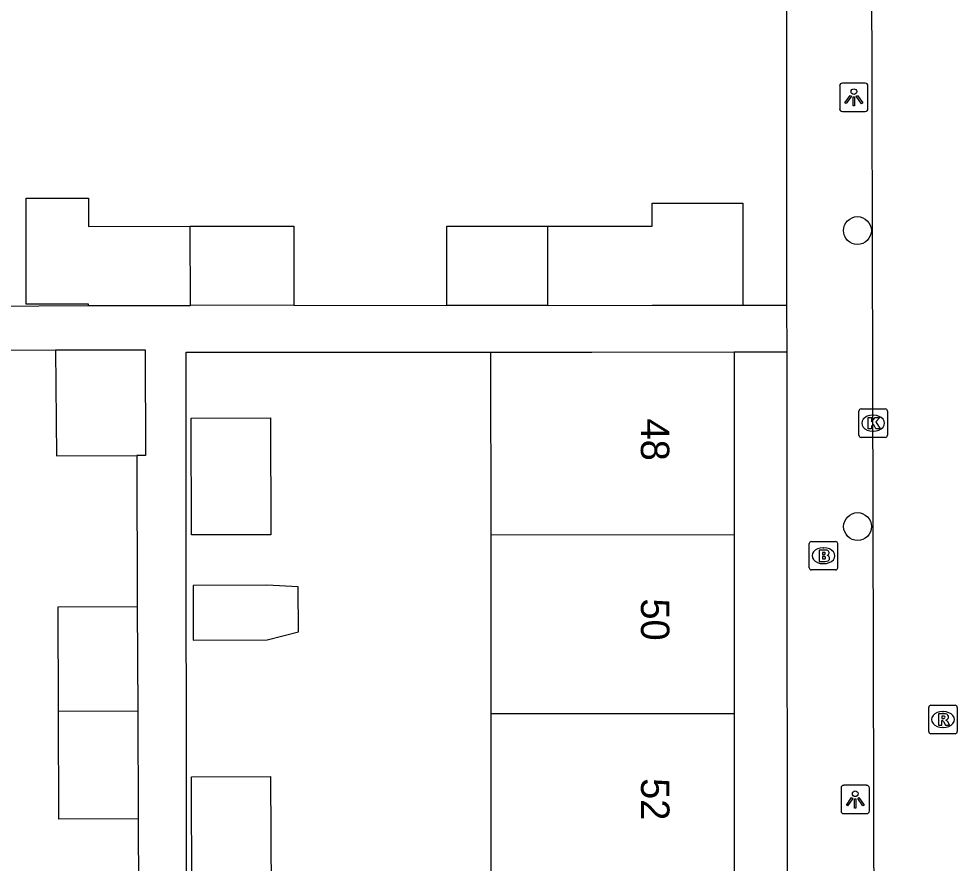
# Model space of a CAD drawing. Extents: x 160732 to 162105, y 387428 to 388479.
# Drawn here: x 161523.39 to 161556.42, y 388282.1 to 388311.81 of the extents above; entities that cross this region are included whole.
import ezdxf

# ---------------------------------------------------------------- set-up
doc = ezdxf.new("R2010")
doc.units = 0
for name, color, linetype in [('IMGEO_Boom', 7, 'Continuous'), ('IMGEO_Brandkraan', 7, 'Continuous'), ('IMGEO_Kolk', 7, 'Continuous'), ('IMGEO_Lichtpunt', 7, 'Continuous'), ('IMGEO_Pand', 7, 'Continuous'), ('IMGEO_Pand_nummerreeks', 7, 'Continuous'), ('IMGEO_Rijbaan_lokaal_open', 7, 'Continuous'), ('IMGEO_Rioolput', 7, 'Continuous'), ('IMGEO_Voetpad_open', 7, 'Continuous')]:
    doc.layers.add(name, color=color, linetype=linetype)

msp = doc.modelspace()

# ---------------------------------------------------------------- linework, layer by layer
at = {"layer": 'IMGEO_Boom'}
for centre in [(161552.909, 388304.36), (161552.912, 388293.944)]:
    msp.add_circle(centre, 0.489, dxfattribs=at)
at = {"layer": 'IMGEO_Brandkraan'}
for p, q in [((161551.211, 388292.492), (161551.211, 388293.344)), ((161551.286, 388293.418), (161552.138, 388293.418)), ((161551.699, 388293.198), (161551.724, 388293.198)), ((161552.212, 388293.344), (161552.212, 388292.492)), ((161551.722, 388292.638), (161551.697, 388292.638)), ((161552.138, 388292.418), (161551.286, 388292.418))]:
    msp.add_line(p, q, dxfattribs=at)
for points in [[(161551.211, 388292.492), (161551.211, 388293.344)], [(161551.286, 388293.418), (161552.138, 388293.418)], [(161552.212, 388293.344), (161552.212, 388292.492)], [(161551.559, 388293.118), (161551.559, 388292.718), (161551.772, 388292.718)], [(161551.79, 388293.118), (161551.559, 388293.118)], [(161551.738, 388293.037), (161551.684, 388293.037), (161551.684, 388292.961)], [(161551.684, 388292.961), (161551.737, 388292.961)], [(161551.746, 388292.885), (161551.684, 388292.885), (161551.684, 388292.804)], [(161551.684, 388292.804), (161551.746, 388292.804)], [(161552.138, 388292.418), (161551.286, 388292.418)]]:
    msp.add_lwpolyline(points, dxfattribs=at)
for centre, radius, start, end in [((161551.288, 388293.342), 0.0765, 91.552, 178.448), ((161551.288, 388293.342), 0.0765, 91.552, 178.448), ((161552.136, 388293.342), 0.0765, 1.552, 88.448), ((161552.136, 388293.342), 0.0765, 1.552, 88.448), ((161551.739, 388292.999), 0.0379, 267.8285, 90.9355), ((161551.747, 388292.844), 0.0404, 269.8759, 90.5077), ((161551.794, 388292.973), 0.145, 59.4692, 91.5367), ((161551.819, 388293.02), 0.0922, 285.5137, 58.1501), ((161551.824, 388292.828), 0.105, 301.3115, 78.989), ((161551.778, 388292.969), 0.251, 268.6676, 293.5347), ((161551.288, 388292.494), 0.0765, 181.552, 268.448), ((161551.288, 388292.494), 0.0765, 181.552, 268.448), ((161552.136, 388292.494), 0.0765, 271.552, 358.448), ((161552.136, 388292.494), 0.0765, 271.552, 358.448)]:
    msp.add_arc(centre, radius, start, end, dxfattribs=at)
for centre, major_axis, ratio, start_param, end_param in [((161551.698, 388292.918), (-0.387, 0.002), 0.722429, 4.712389, 7.853982), ((161551.723, 388292.918), (-0.39, 0.002), 0.717154, 1.570796, 4.712389)]:
    msp.add_ellipse(centre, major_axis=major_axis, ratio=ratio, start_param=start_param, end_param=end_param, dxfattribs=at)
at = {"layer": 'IMGEO_Kolk'}
for p, q in [((161552.96, 388297.155), (161552.96, 388298.007)), ((161553.035, 388298.081), (161553.887, 388298.081)), ((161553.448, 388297.861), (161553.473, 388297.861)), ((161553.961, 388298.007), (161553.961, 388297.155)), ((161553.471, 388297.301), (161553.446, 388297.301)), ((161553.887, 388297.081), (161553.035, 388297.081))]:
    msp.add_line(p, q, dxfattribs=at)
for points in [[(161552.96, 388297.155), (161552.96, 388298.007)], [(161553.035, 388298.081), (161553.887, 388298.081)], [(161553.961, 388298.007), (161553.961, 388297.155)], [(161553.281, 388297.781), (161553.404, 388297.781), (161553.404, 388297.63), (161553.534, 388297.781), (161553.698, 388297.781), (161553.552, 388297.63), (161553.705, 388297.381), (161553.553, 388297.381), (161553.468, 388297.545), (161553.404, 388297.478), (161553.404, 388297.381), (161553.281, 388297.381), (161553.281, 388297.781)], [(161553.887, 388297.081), (161553.035, 388297.081)]]:
    msp.add_lwpolyline(points, dxfattribs=at)
for centre, start, end in [((161553.037, 388298.005), 91.552, 178.448), ((161553.037, 388298.005), 91.552, 178.448), ((161553.885, 388298.005), 1.552, 88.448), ((161553.885, 388298.005), 1.552, 88.448), ((161553.037, 388297.157), 181.552, 268.448), ((161553.037, 388297.157), 181.552, 268.448), ((161553.885, 388297.157), 271.552, 358.448), ((161553.885, 388297.157), 271.552, 358.448)]:
    msp.add_arc(centre, 0.0765, start, end, dxfattribs=at)
for centre, major_axis, ratio, start_param, end_param in [((161553.447, 388297.581), (-0.387, 0.002), 0.722429, 4.712389, 7.853982), ((161553.472, 388297.581), (-0.39, 0.002), 0.717154, 1.570796, 4.712389)]:
    msp.add_ellipse(centre, major_axis=major_axis, ratio=ratio, start_param=start_param, end_param=end_param, dxfattribs=at)
at = {"layer": 'IMGEO_Lichtpunt'}
for p, q in [((161552.283, 388309.45), (161552.283, 388308.643)), ((161552.283, 388309.45), (161552.283, 388308.643)), ((161553.185, 388309.545), (161552.377, 388309.545)), ((161553.185, 388309.545), (161552.377, 388309.545)), ((161553.279, 388308.643), (161553.279, 388309.45)), ((161553.279, 388308.643), (161553.279, 388309.45)), ((161552.377, 388308.549), (161553.185, 388308.549)), ((161552.377, 388308.549), (161553.185, 388308.549)), ((161552.331, 388284.744), (161552.331, 388283.937)), ((161552.331, 388284.744), (161552.331, 388283.937)), ((161553.233, 388284.839), (161552.425, 388284.839)), ((161553.233, 388284.839), (161552.425, 388284.839)), ((161553.327, 388283.937), (161553.327, 388284.744)), ((161553.327, 388283.937), (161553.327, 388284.744)), ((161552.425, 388283.843), (161553.233, 388283.843)), ((161552.425, 388283.843), (161553.233, 388283.843))]:
    msp.add_line(p, q, dxfattribs=at)
for points in [[(161552.657, 388309.114), (161552.696, 388309.086), (161552.508, 388308.824), (161552.47, 388308.851), (161552.657, 388309.114)], [(161552.759, 388309.066), (161552.806, 388309.066), (161552.806, 388308.744), (161552.759, 388308.744), (161552.759, 388309.066)], [(161552.869, 388309.086), (161552.907, 388309.113), (161553.094, 388308.851), (161553.055, 388308.823), (161552.869, 388309.086)], [(161552.705, 388284.408), (161552.744, 388284.38), (161552.556, 388284.118), (161552.518, 388284.145), (161552.705, 388284.408)], [(161552.807, 388284.36), (161552.854, 388284.36), (161552.854, 388284.038), (161552.807, 388284.038), (161552.807, 388284.36)], [(161552.917, 388284.38), (161552.955, 388284.407), (161553.142, 388284.145), (161553.103, 388284.117), (161552.917, 388284.38)]]:
    msp.add_lwpolyline(points, dxfattribs=at)
for centre in [(161552.782, 388309.248), (161552.83, 388284.542)]:
    msp.add_circle(centre, 0.0994, dxfattribs=at)
for centre, start, end in [((161552.377, 388309.45), 90, 180), ((161552.377, 388309.45), 90, 180), ((161553.185, 388309.45), 0, 90), ((161553.185, 388309.45), 0, 90), ((161552.377, 388308.643), 180, 270), ((161552.377, 388308.643), 180, 270), ((161553.185, 388308.643), 270, 0), ((161553.185, 388308.643), 270, 360), ((161552.425, 388284.744), 90, 180), ((161552.425, 388284.744), 90, 180), ((161553.233, 388284.744), 0, 90), ((161553.233, 388284.744), 0, 90), ((161552.425, 388283.937), 180, 270), ((161552.425, 388283.937), 180, 270), ((161553.233, 388283.937), 270, 0), ((161553.233, 388283.937), 270, 360)]:
    msp.add_arc(centre, 0.0946, start, end, dxfattribs=at)
at = {"layer": 'IMGEO_Pand'}
for points in [[(161525.845, 388301.725), (161525.845, 388301.766), (161523.653, 388301.766), (161523.65, 388305.495), (161525.842, 388305.496), (161525.843, 388304.507), (161529.426, 388304.508)], [(161541.996, 388304.509), (161545.686, 388304.511), (161545.686, 388305.32), (161548.878, 388305.321), (161548.88, 388301.73)], [(161529.426, 388304.508), (161533.075, 388304.51), (161533.076, 388301.728)], [(161529.438, 388301.726), (161529.426, 388304.508)], [(161538.456, 388301.726), (161538.454, 388304.508), (161541.996, 388304.509)], [(161541.996, 388304.509), (161541.995, 388301.727)], [(161525.845, 388301.725), (161529.438, 388301.726)], [(161533.076, 388301.728), (161529.438, 388301.726)], [(161541.995, 388301.727), (161538.456, 388301.726)], [(161541.995, 388301.727), (161545.687, 388301.729), (161548.88, 388301.73)], [(161524.68, 388300.167), (161527.842, 388300.168), (161527.857, 388296.448), (161527.541, 388296.447)], [(161524.68, 388300.167), (161524.718, 388296.435), (161527.541, 388296.447)], [(161540.01, 388300.083), (161543.565, 388300.085), (161548.564, 388300.088)], [(161540.013, 388293.658), (161540.01, 388300.083)], [(161548.564, 388300.088), (161548.567, 388293.662)], [(161529.475, 388293.653), (161529.458, 388297.754), (161532.246, 388297.766), (161532.263, 388293.654), (161529.475, 388293.653)], [(161540.013, 388293.658), (161548.567, 388293.662)], [(161540.017, 388287.35), (161540.013, 388293.658)], [(161548.567, 388293.662), (161548.57, 388287.355)], [(161532.125, 388291.884), (161529.525, 388291.872), (161529.534, 388289.942), (161532.133, 388289.953), (161533.235, 388290.237), (161533.229, 388291.824), (161532.125, 388291.884)], [(161524.791, 388287.45), (161524.775, 388291.114), (161527.563, 388291.126)], [(161527.563, 388291.126), (161527.578, 388287.461)], [(161524.791, 388287.45), (161527.578, 388287.461)], [(161527.594, 388283.659), (161524.807, 388283.647), (161524.791, 388287.45)], [(161527.578, 388287.461), (161527.594, 388283.659)], [(161548.57, 388287.355), (161540.017, 388287.35)], [(161540.02, 388281.043), (161540.017, 388287.35)], [(161548.57, 388287.355), (161548.574, 388281.048)], [(161529.482, 388281.037), (161529.465, 388285.139), (161532.253, 388285.151), (161532.27, 388281.038)]]:
    msp.add_lwpolyline(points, dxfattribs=at)
at = {"layer": 'IMGEO_Rijbaan_lokaal_open'}
msp.add_lwpolyline([(161553.382, 388323.705), (161553.55, 388250), (161553.565, 388231.516)], dxfattribs=at)
at = {"layer": 'IMGEO_Rioolput'}
for p, q in [((161555.419, 388286.728), (161555.419, 388287.58)), ((161555.494, 388287.654), (161556.346, 388287.654)), ((161556.42, 388287.58), (161556.42, 388286.728)), ((161555.907, 388287.434), (161555.932, 388287.434)), ((161556.346, 388286.654), (161555.494, 388286.654)), ((161555.93, 388286.874), (161555.905, 388286.874))]:
    msp.add_line(p, q, dxfattribs=at)
for points in [[(161555.419, 388286.728), (161555.419, 388287.58)], [(161555.494, 388287.654), (161556.346, 388287.654)], [(161556.42, 388287.58), (161556.42, 388286.728)], [(161556.008, 388287.352), (161555.756, 388287.354), (161555.756, 388286.954)], [(161555.934, 388287.273), (161555.88, 388287.273), (161555.88, 388287.192)], [(161555.756, 388286.954), (161555.88, 388286.954), (161555.88, 388287.116), (161555.891, 388287.116)], [(161555.88, 388287.192), (161555.932, 388287.192)], [(161555.938, 388287.087), (161556.009, 388286.954), (161556.149, 388286.954), (161556.084, 388287.08)], [(161556.346, 388286.654), (161555.494, 388286.654)]]:
    msp.add_lwpolyline(points, dxfattribs=at)
for centre, radius, start, end in [((161555.496, 388287.578), 0.0765, 91.552, 178.448), ((161555.496, 388287.578), 0.0765, 91.552, 178.448), ((161556.344, 388287.578), 0.0765, 1.552, 88.448), ((161556.344, 388287.578), 0.0765, 1.552, 88.448), ((161555.94, 388287.177), 0.0964, 77.0061, 93.1865), ((161555.954, 388287.234), 0.0378, 276.6634, 79.6772), ((161556.007, 388287.242), 0.109, 350.3612, 89.416), ((161555.89, 388287.063), 0.0533, 26.0293, 88.6989), ((161555.916, 388287.381), 0.19, 274.7715, 282.9687), ((161556.005, 388287.242), 0.112, 277.5842, 350.9817), ((161555.989, 388287.027), 0.108, 29.5134, 73.7905), ((161555.496, 388286.73), 0.0765, 181.552, 268.448), ((161555.496, 388286.73), 0.0765, 181.552, 268.448), ((161556.344, 388286.73), 0.0765, 271.552, 358.448), ((161556.344, 388286.73), 0.0765, 271.552, 358.448)]:
    msp.add_arc(centre, radius, start, end, dxfattribs=at)
for centre, major_axis, ratio, start_param, end_param in [((161555.906, 388287.154), (-0.387, 0.002), 0.722429, 4.712389, 7.853982), ((161555.931, 388287.154), (-0.39, 0.002), 0.717154, 1.570796, 4.712389)]:
    msp.add_ellipse(centre, major_axis=major_axis, ratio=ratio, start_param=start_param, end_param=end_param, dxfattribs=at)
at = {"layer": 'IMGEO_Voetpad_open'}
for points in [[(161550.429, 388301.731), (161550.415, 388323.313)], [(161520.602, 388301.682), (161525.845, 388301.725)], [(161533.076, 388301.728), (161538.456, 388301.726)], [(161548.88, 388301.73), (161550.429, 388301.731)], [(161550.43, 388300.089), (161550.429, 388301.731)], [(161516.853, 388300.144), (161524.68, 388300.167)], [(161529.315, 388234.374), (161529.278, 388300.077), (161540.01, 388300.083)], [(161548.564, 388300.088), (161550.43, 388300.089)], [(161550.475, 388231.897), (161550.463, 388250), (161550.43, 388300.089)], [(161527.541, 388296.447), (161527.563, 388291.126)], [(161527.594, 388283.659), (161527.617, 388278.519)]]:
    msp.add_lwpolyline(points, dxfattribs=at)

# ---------------------------------------------------------------- texts
at = {"layer": 'IMGEO_Pand_nummerreeks'}
for s, p in [('48', (161545.286, 388297.745)), ('50', (161545.289, 388291.416)), ('52', (161545.292, 388285.093))]:
    msp.add_text(s, height=1, rotation=270.0288, dxfattribs=at).set_placement(p)

doc.saveas('drawing.dxf')
